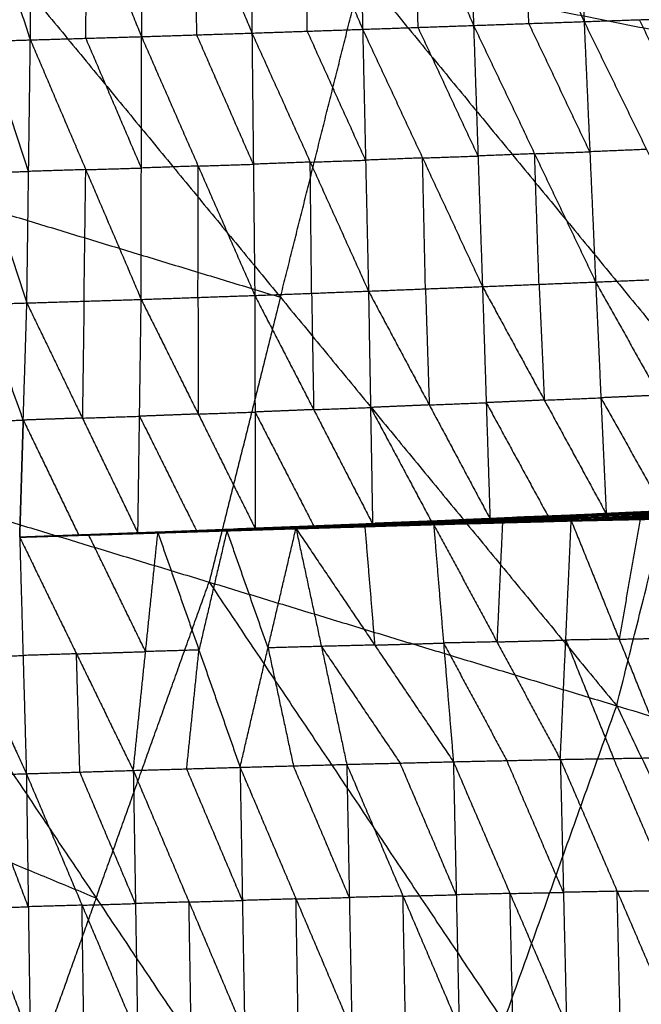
# Model space of a CAD drawing. Header units: millimetres. Extents: x -106 to 110, y -96 to 120.
# Tile 686 of 1020: x 60.42 to 66.55, y -10.55 to -0.84. Entities that reach past the tile are written whole.
import ezdxf

# ---------------------------------------------------------------- set-up
doc = ezdxf.new("R2010")
doc.units = ezdxf.units.MM
doc.header["$MEASUREMENT"] = 0
doc.layers.add('Default', color=7, linetype='Continuous', true_color=0x000000)

msp = doc.modelspace()

# ---------------------------------------------------------------- linework, layer by layer
at = {"layer": 'Default'}
for points in [[(60.5247, 6.1734, 3.952), (64.219, 2.4909, 4.07), (67.9133, -1.1916, 4.1879)], [(63.7442, 1.7473, -2.7811), (63.7728, 0.4042, -2.6183), (63.8014, -0.9389, -2.4555)], [(63.7442, 1.7473, -2.7811), (64.3197, 0.4232, -2.5968), (64.8951, -0.9008, -2.4125)], [(64.8155, 1.7793, -2.7433), (64.8553, 0.4393, -2.5779), (64.8951, -0.9008, -2.4125)], [(64.8155, 1.7793, -2.7433), (65.4001, 0.4582, -2.5522), (65.9847, -0.8629, -2.3611)], [(65.8857, 1.8099, -2.6974), (65.9352, 0.4735, -2.5292), (65.9847, -0.8629, -2.3611)], [(60.5249, -1.0435, -2.5581), (60.5297, 0.3042, -2.716), (60.5345, 1.6519, -2.8738)], [(60.5345, 1.6519, -2.8738), (61.0776, 0.3203, -2.6997), (61.6207, -1.0112, -2.5255)], [(61.6073, 1.6827, -2.8434), (61.614, 0.3357, -2.6845), (61.6207, -1.0112, -2.5255)], [(61.6073, 1.6827, -2.8434), (62.1586, 0.3533, -2.6679), (62.7099, -0.9761, -2.4923)], [(62.6747, 1.7148, -2.8136), (62.6923, 0.3693, -2.653), (62.7099, -0.9761, -2.4923)], [(62.6747, 1.7148, -2.8136), (63.238, 0.3879, -2.6345), (63.8014, -0.9389, -2.4555)], [(59.6403, 1.6271, -2.9009), (60.0826, 0.2918, -2.7295), (60.5249, -1.0435, -2.5581)], [(59.6753, 0.4471, 3.952), (62.9908, -3.5798, 4.07), (66.3064, -7.6066, 4.1879)], [(59.6753, 0.4471, 3.952), (63.7943, -0.3723, 4.07), (67.9133, -1.1916, 4.1879)], [(64.3482, -0.9199, -2.434), (64.3339, -0.2483, -2.5154), (64.3197, 0.4232, -2.5968)], [(65.4399, -0.8818, -2.3868), (65.42, -0.2118, -2.4695), (65.4001, 0.4582, -2.5522)], [(61.0728, -1.0274, -2.5418), (61.0752, -0.3535, -2.6208), (61.0776, 0.3203, -2.6997)], [(62.1653, -0.9937, -2.5089), (62.162, -0.3202, -2.5884), (62.1586, 0.3533, -2.6679)], [(63.2556, -0.9575, -2.4739), (63.2468, -0.2848, -2.5542), (63.238, 0.3879, -2.6345)], [(62.9908, -3.5798, 4.07), (63.3925, -1.976, 4.07), (63.7943, -0.3723, 4.07)], [(63.7943, -0.3723, 4.07), (65.452, -2.3857, 4.1289), (67.1098, -4.3991, 4.1879)], [(64.8951, -0.9008, -2.4125), (65.4399, -0.8818, -2.3868), (65.9847, -0.8629, -2.3611)], [(65.9847, -0.8629, -2.3611), (66.5308, -0.8442, -2.3298), (67.0768, -0.8255, -2.2985)], [(65.9847, -0.8629, -2.3611), (66.0415, -2.1463, -1.8412), (66.0983, -3.4297, -1.3214)], [(65.9847, -0.8629, -2.3611), (66.6006, -2.123, -1.8062), (67.2165, -3.3832, -1.2513)], [(67.1467, -2.1043, -1.7749), (66.8387, -1.4743, -2.0523), (66.5308, -0.8442, -2.3298)], [(62.7099, -0.9761, -2.4923), (63.2556, -0.9575, -2.4739), (63.8014, -0.9389, -2.4555)], [(63.8302, -2.2292, -1.9434), (63.5429, -1.5934, -2.2086), (63.2556, -0.9575, -2.4739)], [(63.8014, -0.9389, -2.4555), (64.3482, -0.9199, -2.434), (64.8951, -0.9008, -2.4125)], [(63.8014, -0.9389, -2.4555), (63.8302, -2.2292, -1.9434), (63.859, -3.5195, -1.4313)], [(63.8014, -0.9389, -2.4555), (64.3919, -2.2069, -1.918), (64.9825, -3.4749, -1.3806)], [(64.9388, -2.1878, -1.8965), (64.6435, -1.5539, -2.1653), (64.3482, -0.9199, -2.434)], [(64.8951, -0.9008, -2.4125), (64.9388, -2.1878, -1.8965), (64.9825, -3.4749, -1.3806)], [(64.8951, -0.9008, -2.4125), (65.4967, -2.1652, -1.8669), (66.0983, -3.4297, -1.3214)], [(66.0415, -2.1463, -1.8412), (65.7407, -1.5141, -2.114), (65.4399, -0.8818, -2.3868)], [(59.6422, -1.0676, -2.5853), (60.0835, -1.0556, -2.5717), (60.5249, -1.0435, -2.5581)], [(60.5077, -2.3398, -2.0531), (60.2956, -1.6977, -2.3124), (60.0835, -1.0556, -2.5717)], [(60.4904, -3.6362, -1.5482), (60.5077, -2.3398, -2.0531), (60.5249, -1.0435, -2.5581)], [(60.5249, -1.0435, -2.5581), (61.0728, -1.0274, -2.5418), (61.6207, -1.0112, -2.5255)], [(60.5249, -1.0435, -2.5581), (61.0713, -2.3223, -2.0356), (61.6178, -3.6011, -1.513)], [(61.6192, -2.3062, -2.0193), (61.346, -1.6668, -2.2806), (61.0728, -1.0274, -2.5418)], [(61.6178, -3.6011, -1.513), (61.6192, -2.3062, -2.0193), (61.6207, -1.0112, -2.5255)], [(61.6207, -1.0112, -2.5255), (62.1653, -0.9937, -2.5089), (62.7099, -0.9761, -2.4923)], [(61.6207, -1.0112, -2.5255), (62.1792, -2.2866, -2.0001), (62.7377, -3.5619, -1.4747)], [(62.7238, -2.269, -1.9835), (62.4446, -1.6313, -2.2462), (62.1653, -0.9937, -2.5089)], [(62.7099, -0.9761, -2.4923), (62.7238, -2.269, -1.9835), (62.7377, -3.5619, -1.4747)], [(62.7099, -0.9761, -2.4923), (63.2844, -2.2478, -1.9618), (63.859, -3.5195, -1.4313)], [(59.6422, -1.0676, -2.5853), (60.0663, -2.3519, -2.0667), (60.4904, -3.6362, -1.5482)], [(66.3064, -7.6066, 4.1879), (67.1098, -4.3991, 4.1879), (67.9133, -1.1916, 4.1879)], [(66.6006, -2.123, -1.8062), (66.3211, -2.1347, -1.8237), (66.0415, -2.1463, -1.8412)], [(63.2844, -2.2478, -1.9618), (63.5573, -2.2385, -1.9526), (63.8302, -2.2292, -1.9434)], [(64.3919, -2.2069, -1.918), (64.1111, -2.2181, -1.9307), (63.8302, -2.2292, -1.9434)], [(64.3919, -2.2069, -1.918), (64.6654, -2.1974, -1.9073), (64.9388, -2.1878, -1.8965)], [(64.4207, -3.4972, -1.4059), (64.4063, -2.852, -1.662), (64.3919, -2.2069, -1.918)], [(65.4967, -2.1652, -1.8669), (65.2178, -2.1765, -1.8817), (64.9388, -2.1878, -1.8965)], [(65.4967, -2.1652, -1.8669), (65.7691, -2.1558, -1.8541), (66.0415, -2.1463, -1.8412)], [(65.5404, -3.4523, -1.351), (65.5186, -2.8087, -1.6089), (65.4967, -2.1652, -1.8669)], [(61.0713, -2.3223, -2.0356), (60.7895, -2.3311, -2.0444), (60.5077, -2.3398, -2.0531)], [(61.0541, -3.6186, -1.5306), (61.0627, -2.9705, -1.7831), (61.0713, -2.3223, -2.0356)], [(61.0713, -2.3223, -2.0356), (61.3453, -2.3142, -2.0274), (61.6192, -2.3062, -2.0193)], [(62.1792, -2.2866, -2.0001), (61.8992, -2.2964, -2.0097), (61.6192, -2.3062, -2.0193)], [(62.1777, -3.5815, -1.4939), (62.1785, -2.934, -1.747), (62.1792, -2.2866, -2.0001)], [(62.1792, -2.2866, -2.0001), (62.4515, -2.2778, -1.9918), (62.7238, -2.269, -1.9835)], [(63.2844, -2.2478, -1.9618), (63.0041, -2.2584, -1.9727), (62.7238, -2.269, -1.9835)], [(63.2983, -3.5407, -1.453), (63.2914, -2.8942, -1.7074), (63.2844, -2.2478, -1.9618)], [(58.972, -2.3607, 3.952), (60.9814, -2.9702, 4.011), (62.9908, -3.5798, 4.07)], [(60.0663, -2.3519, -2.0667), (60.287, -2.3459, -2.0599), (60.5077, -2.3398, -2.0531)], [(66.0983, -3.4297, -1.3214), (66.6574, -3.4064, -1.2863), (67.2165, -3.3832, -1.2513)], [(63.859, -3.5195, -1.4313), (64.4207, -3.4972, -1.4059), (64.9825, -3.4749, -1.3806)], [(64.9825, -3.4749, -1.3806), (65.5404, -3.4523, -1.351), (66.0983, -3.4297, -1.3214)], [(64.9825, -3.4749, -1.3806), (65.0198, -4.6191, -0.439), (65.057, -5.7633, 0.5026)], [(64.9825, -3.4749, -1.3806), (65.5926, -4.5939, -0.4066), (66.2026, -5.713, 0.5674)], [(65.5404, -3.4523, -1.351), (65.5665, -4.0231, -0.8788), (65.5926, -4.5939, -0.4066)], [(66.0983, -3.4297, -1.3214), (66.1505, -4.5713, -0.377), (66.2026, -5.713, 0.5674)], [(66.0983, -3.4297, -1.3214), (66.7241, -4.5451, -0.3401), (67.3499, -5.6605, 0.6411)], [(61.6178, -3.6011, -1.513), (62.1777, -3.5815, -1.4939), (62.7377, -3.5619, -1.4747)], [(62.1777, -3.5815, -1.4939), (62.1789, -4.1562, -1.0264), (62.1801, -4.731, -0.5589)], [(62.9908, -3.5798, 4.07), (62.6392, -4.9837, 4.07), (62.2875, -6.3875, 4.07)], [(62.7377, -3.5619, -1.4747), (63.2983, -3.5407, -1.453), (63.859, -3.5195, -1.4313)], [(62.7377, -3.5619, -1.4747), (62.7401, -4.7114, -0.5398), (62.7425, -5.8608, 0.3951)], [(62.7377, -3.5619, -1.4747), (63.3183, -4.6875, -0.5148), (63.899, -5.8132, 0.4452)], [(63.2983, -3.5407, -1.453), (63.3083, -4.1141, -0.9839), (63.3183, -4.6875, -0.5148)], [(63.859, -3.5195, -1.4313), (63.879, -4.6663, -0.493), (63.899, -5.8132, 0.4452)], [(63.859, -3.5195, -1.4313), (64.458, -4.6414, -0.4643), (65.057, -5.7633, 0.5026)], [(64.4207, -3.4972, -1.4059), (64.4394, -4.0693, -0.9351), (64.458, -4.6414, -0.4643)], [(59.6095, -3.6609, -1.5744), (60.0499, -3.6485, -1.5613), (60.4904, -3.6362, -1.5482)], [(60.4551, -4.7908, -0.6175), (60.2525, -4.2197, -1.0894), (60.0499, -3.6485, -1.5613)], [(60.4198, -5.9454, 0.3131), (60.4551, -4.7908, -0.6175), (60.4904, -3.6362, -1.5482)], [(60.4198, -5.9454, 0.3131), (60.4551, -4.7908, -0.6175), (60.4904, -3.6362, -1.5482)], [(60.4904, -3.6362, -1.5482), (61.0541, -3.6186, -1.5306), (61.6178, -3.6011, -1.513)], [(60.4904, -3.6362, -1.5482), (61.0378, -4.7707, -0.5984), (61.5853, -5.9052, 0.3514)], [(61.0541, -3.6186, -1.5306), (61.0459, -4.1947, -1.0645), (61.0378, -4.7707, -0.5984)], [(61.5853, -5.9052, 0.3514), (61.6015, -4.7531, -0.5808), (61.6178, -3.6011, -1.513)], [(61.6178, -3.6011, -1.513), (62.1801, -4.731, -0.5589), (62.7425, -5.8608, 0.3951)], [(66.7241, -4.5451, -0.3401), (66.4373, -4.5582, -0.3586), (66.1505, -4.5713, -0.377)], [(64.458, -4.6414, -0.4643), (64.1685, -4.6539, -0.4787), (63.879, -4.6663, -0.493)], [(64.458, -4.6414, -0.4643), (64.7389, -4.6302, -0.4517), (65.0198, -4.6191, -0.439)], [(65.5926, -4.5939, -0.4066), (65.3062, -4.6065, -0.4228), (65.0198, -4.6191, -0.439)], [(65.0198, -4.6191, -0.439), (65.3248, -5.1786, 0.048), (65.6298, -5.7381, 0.535)], [(65.5926, -4.5939, -0.4066), (65.8715, -4.5826, -0.3918), (66.1505, -4.5713, -0.377)], [(66.1505, -4.5713, -0.377), (66.4634, -5.129, 0.1136), (66.7763, -5.6867, 0.6043)], [(61.0378, -4.7707, -0.5984), (61.3197, -4.7619, -0.5896), (61.6015, -4.7531, -0.5808)], [(62.1801, -4.731, -0.5589), (61.8908, -4.7421, -0.5699), (61.6015, -4.7531, -0.5808)], [(61.6015, -4.7531, -0.5808), (61.8827, -5.3181, -0.1038), (62.1639, -5.883, 0.3733)], [(62.1801, -4.731, -0.5589), (62.4601, -4.7212, -0.5494), (62.7401, -4.7114, -0.5398)], [(63.3183, -4.6875, -0.5148), (63.0292, -4.6994, -0.5273), (62.7401, -4.7114, -0.5398)], [(62.7401, -4.7114, -0.5398), (63.0304, -5.2742, -0.0598), (63.3207, -5.837, 0.4201)], [(63.3183, -4.6875, -0.5148), (63.5986, -4.6769, -0.5039), (63.879, -4.6663, -0.493)], [(63.879, -4.6663, -0.493), (64.1785, -5.2273, -0.0096), (64.478, -5.7882, 0.4739)], [(60.0146, -4.8032, -0.6306), (60.2348, -4.797, -0.6241), (60.4551, -4.7908, -0.6175)], [(60.4198, -5.9454, 0.3131), (60.4375, -5.3681, -0.1522), (60.4551, -4.7908, -0.6175)], [(60.4551, -4.7908, -0.6175), (60.4374, -5.3681, -0.1522), (60.4198, -5.9454, 0.3131)], [(61.0378, -4.7707, -0.5984), (60.7465, -4.7807, -0.608), (60.4551, -4.7908, -0.6175)], [(60.4551, -4.7908, -0.6175), (60.7288, -5.358, -0.1426), (61.0026, -5.9253, 0.3323)], [(58.2687, -5.1684, 3.952), (61.1735, -9.5009, 4.07), (64.0784, -13.8333, 4.1879)], [(58.2687, -5.1684, 3.952), (62.2875, -6.3875, 4.07), (66.3064, -7.6066, 4.1879)], [(64.6248, -5.7784, 0.4759), (65.3217, -5.7482, 0.5146), (66.0186, -5.7181, 0.5532)], [(65.057, -5.7633, 0.5026), (65.6298, -5.7381, 0.535), (66.2026, -5.713, 0.5674)], [(65.057, -5.7633, 0.5026), (65.5378, -5.7407, 0.5279), (66.0186, -5.7181, 0.5532)], [(65.3021, -5.7545, 0.5066), (65.6506, -5.7394, 0.526), (65.999, -5.7243, 0.5453)], [(65.999, -5.7243, 0.5453), (65.6604, -5.7363, 0.5299), (65.3217, -5.7482, 0.5146)], [(65.5378, -5.7407, 0.5279), (65.8242, -5.7281, 0.5441), (66.1106, -5.7155, 0.5603)], [(65.9435, -5.7524, 0.5326), (66.6309, -5.7303, 0.5724), (67.3182, -5.7082, 0.6123)], [(66.6488, -5.7194, 0.5748), (66.3051, -5.7304, 0.5549), (65.9614, -5.7415, 0.535)], [(65.9794, -5.7306, 0.5374), (66.6703, -5.7038, 0.5777), (67.3611, -5.677, 0.618)], [(65.9794, -5.7306, 0.5374), (66.6488, -5.7194, 0.5748), (67.3182, -5.7082, 0.6123)], [(65.9794, -5.7306, 0.5374), (65.999, -5.7243, 0.5453), (66.0186, -5.7181, 0.5532)], [(66.6898, -5.6975, 0.5856), (66.3444, -5.7109, 0.5654), (65.999, -5.7243, 0.5453)], [(66.0186, -5.7181, 0.5532), (66.713, -5.6877, 0.5957), (67.4074, -5.6573, 0.6383)], [(66.0186, -5.7181, 0.5532), (66.6898, -5.6975, 0.5856), (67.3611, -5.677, 0.618)], [(66.0186, -5.7181, 0.5532), (66.1106, -5.7155, 0.5603), (66.2026, -5.713, 0.5674)], [(66.805, -5.6851, 0.6028), (66.4578, -5.7003, 0.5816), (66.1106, -5.7155, 0.5603)], [(66.1106, -5.7155, 0.5603), (66.4118, -5.7016, 0.578), (66.713, -5.6877, 0.5957)], [(66.2026, -5.713, 0.5674), (66.805, -5.6851, 0.6028), (67.4074, -5.6573, 0.6383)], [(66.2026, -5.713, 0.5674), (66.7763, -5.6867, 0.6043), (67.3499, -5.6605, 0.6411)], [(62.7425, -5.8608, 0.3951), (63.3207, -5.837, 0.4201), (63.899, -5.8132, 0.4452)], [(63.1438, -5.8584, 0.4111), (63.8226, -5.8383, 0.4424), (64.5013, -5.8183, 0.4737)], [(63.1568, -5.8609, 0.4057), (63.8291, -5.8396, 0.4397), (64.5013, -5.8183, 0.4737)], [(63.1568, -5.8609, 0.4057), (63.8385, -5.8407, 0.4384), (64.5201, -5.8206, 0.471)], [(63.1719, -5.8576, 0.3967), (63.8572, -5.8358, 0.429), (64.5424, -5.814, 0.4613)], [(63.1719, -5.8576, 0.3967), (63.846, -5.8391, 0.4338), (64.5201, -5.8206, 0.471)], [(63.1888, -5.8498, 0.3937), (63.878, -5.8252, 0.4259), (64.5673, -5.8005, 0.4582)], [(63.1888, -5.8498, 0.3937), (63.8656, -5.8319, 0.4275), (64.5424, -5.814, 0.4613)], [(63.8873, -5.8209, 0.4278), (63.5426, -5.8332, 0.4117), (63.198, -5.8456, 0.3955)], [(63.2072, -5.8413, 0.3974), (63.901, -5.8136, 0.4299), (64.5948, -5.7859, 0.4624)], [(63.2072, -5.8413, 0.3974), (63.8873, -5.8209, 0.4278), (64.5673, -5.8005, 0.4582)], [(63.9111, -5.8117, 0.4356), (63.5642, -5.8256, 0.4194), (63.2173, -5.8395, 0.4031)], [(63.2273, -5.8376, 0.4088), (63.9261, -5.808, 0.4424), (64.6248, -5.7784, 0.4759)], [(63.2273, -5.8376, 0.4088), (63.9111, -5.8117, 0.4356), (64.5948, -5.7859, 0.4624)], [(63.2273, -5.8376, 0.4088), (63.5631, -5.8254, 0.427), (63.899, -5.8132, 0.4452)], [(63.5631, -5.8254, 0.427), (63.7446, -5.8167, 0.4347), (63.9261, -5.808, 0.4424)], [(63.8291, -5.8396, 0.4397), (64.1699, -5.8295, 0.456), (64.5107, -5.8194, 0.4724)], [(63.846, -5.8391, 0.4338), (64.1886, -5.8282, 0.45), (64.5312, -5.8173, 0.4662)], [(64.5312, -5.8173, 0.4662), (64.1942, -5.8265, 0.4476), (63.8572, -5.8358, 0.429)], [(63.8656, -5.8319, 0.4275), (64.2102, -5.8196, 0.4436), (64.5548, -5.8072, 0.4597)], [(64.5548, -5.8072, 0.4597), (64.2164, -5.8162, 0.4428), (63.878, -5.8252, 0.4259)], [(63.878, -5.8252, 0.4259), (63.8826, -5.823, 0.4268), (63.8873, -5.8209, 0.4278)], [(63.8873, -5.8209, 0.4278), (64.2342, -5.807, 0.444), (64.581, -5.7932, 0.4603)], [(63.899, -5.8132, 0.4452), (64.478, -5.7882, 0.4739), (65.057, -5.7633, 0.5026)], [(63.899, -5.8132, 0.4452), (64.2619, -5.7958, 0.4606), (64.6248, -5.7784, 0.4759)], [(64.581, -5.7932, 0.4603), (64.241, -5.8034, 0.4451), (63.901, -5.8136, 0.4299)], [(63.901, -5.8136, 0.4299), (63.906, -5.8127, 0.4328), (63.9111, -5.8117, 0.4356)], [(63.9111, -5.8117, 0.4356), (64.2604, -5.7969, 0.4524), (64.6098, -5.7821, 0.4692)], [(64.6098, -5.7821, 0.4692), (64.2679, -5.7951, 0.4558), (63.9261, -5.808, 0.4424)], [(63.9261, -5.808, 0.4424), (64.094, -5.8019, 0.4515), (64.2619, -5.7958, 0.4606)], [(64.2619, -5.7958, 0.4606), (64.5514, -5.7833, 0.4749), (64.8409, -5.7708, 0.4893)], [(64.8409, -5.7708, 0.4893), (64.6594, -5.7795, 0.4816), (64.478, -5.7882, 0.4739)], [(64.5013, -5.8183, 0.4737), (65.1797, -5.8004, 0.5104), (65.858, -5.7826, 0.5471)], [(64.5013, -5.8183, 0.4737), (64.5107, -5.8194, 0.4724), (64.5201, -5.8206, 0.471)], [(64.5013, -5.8183, 0.4737), (64.5987, -6.9881, -0.4612), (64.696, -8.158, -1.396)], [(64.5013, -5.8183, 0.4737), (65.1258, -6.9767, -0.4298), (65.7502, -8.1352, -1.3334)], [(64.5107, -5.8194, 0.4724), (64.8452, -5.8099, 0.4914), (65.1797, -5.8004, 0.5104)], [(65.1891, -5.8016, 0.509), (64.8499, -5.8105, 0.4907), (64.5107, -5.8194, 0.4724)], [(64.5201, -5.8206, 0.471), (65.1891, -5.8016, 0.509), (65.858, -5.7826, 0.5471)], [(64.5201, -5.8206, 0.471), (65.2011, -5.8023, 0.5086), (65.8821, -5.7839, 0.5462)], [(64.5201, -5.8206, 0.471), (64.5312, -5.8173, 0.4662), (64.5424, -5.814, 0.4613)], [(65.2123, -5.7989, 0.5038), (64.8718, -5.8081, 0.485), (64.5312, -5.8173, 0.4662)], [(64.5424, -5.814, 0.4613), (65.2267, -5.7934, 0.4985), (65.911, -5.7728, 0.5357)], [(64.5424, -5.814, 0.4613), (65.2123, -5.7989, 0.5038), (65.8821, -5.7839, 0.5462)], [(64.5424, -5.814, 0.4613), (64.5548, -5.8072, 0.4597), (64.5673, -5.8005, 0.4582)], [(65.2392, -5.7866, 0.497), (64.897, -5.7969, 0.4783), (64.5548, -5.8072, 0.4597)], [(64.5673, -5.8005, 0.4582), (65.2554, -5.7764, 0.4954), (65.9435, -5.7524, 0.5326)], [(64.5673, -5.8005, 0.4582), (65.2392, -5.7866, 0.497), (65.911, -5.7728, 0.5357)], [(64.5673, -5.8005, 0.4582), (64.581, -5.7932, 0.4603), (64.5948, -5.7859, 0.4624)], [(65.2691, -5.7691, 0.4975), (64.9251, -5.7812, 0.4789), (64.581, -5.7932, 0.4603)], [(64.5948, -5.7859, 0.4624), (65.2871, -5.7582, 0.4999), (65.9794, -5.7306, 0.5374)], [(64.5948, -5.7859, 0.4624), (65.2691, -5.7691, 0.4975), (65.9435, -5.7524, 0.5326)], [(64.5948, -5.7859, 0.4624), (64.6098, -5.7821, 0.4692), (64.6248, -5.7784, 0.4759)], [(65.3021, -5.7545, 0.5066), (64.956, -5.7683, 0.4879), (64.6098, -5.7821, 0.4692)], [(64.6248, -5.7784, 0.4759), (65.3021, -5.7545, 0.5066), (65.9794, -5.7306, 0.5374)], [(64.6248, -5.7784, 0.4759), (64.8409, -5.7708, 0.4893), (65.057, -5.7633, 0.5026)], [(65.5378, -5.7407, 0.5279), (65.1894, -5.7558, 0.5086), (64.8409, -5.7708, 0.4893)], [(64.8409, -5.7708, 0.4893), (65.0813, -5.7595, 0.5019), (65.3217, -5.7482, 0.5146)], [(65.1797, -5.8004, 0.5104), (65.1527, -6.3886, 0.0403), (65.1258, -6.9767, -0.4298)], [(65.1891, -5.8016, 0.509), (65.5296, -5.7924, 0.5278), (65.8701, -5.7832, 0.5467)], [(65.2011, -5.8023, 0.5086), (65.1951, -5.8019, 0.5088), (65.1891, -5.8016, 0.509)], [(65.2011, -5.8023, 0.5086), (65.2067, -5.8006, 0.5062), (65.2123, -5.7989, 0.5038)], [(65.2123, -5.7989, 0.5038), (65.5544, -5.7886, 0.5224), (65.8966, -5.7784, 0.541)], [(65.8966, -5.7784, 0.541), (65.5617, -5.7859, 0.5198), (65.2267, -5.7934, 0.4985)], [(65.2267, -5.7934, 0.4985), (65.2329, -5.79, 0.4977), (65.2392, -5.7866, 0.497)], [(65.2392, -5.7866, 0.497), (65.5832, -5.7746, 0.5156), (65.9273, -5.7626, 0.5342)], [(65.9273, -5.7626, 0.5342), (65.5913, -5.7695, 0.5148), (65.2554, -5.7764, 0.4954)], [(65.2554, -5.7764, 0.4954), (65.2623, -5.7728, 0.4965), (65.2691, -5.7691, 0.4975)], [(65.2691, -5.7691, 0.4975), (65.6153, -5.7553, 0.5163), (65.9614, -5.7415, 0.535)], [(65.9614, -5.7415, 0.535), (65.6243, -5.7499, 0.5174), (65.2871, -5.7582, 0.4999)], [(65.2871, -5.7582, 0.4999), (65.2946, -5.7564, 0.5033), (65.3021, -5.7545, 0.5066)], [(65.6298, -5.7381, 0.535), (65.5838, -5.7394, 0.5314), (65.5378, -5.7407, 0.5279)], [(65.7502, -8.1352, -1.3334), (65.8041, -6.9589, -0.3931), (65.858, -5.7826, 0.5471)], [(65.858, -5.7826, 0.5471), (66.5368, -5.769, 0.5899), (67.2156, -5.7555, 0.6328)], [(65.858, -5.7826, 0.5471), (65.8701, -5.7832, 0.5467), (65.8821, -5.7839, 0.5462)], [(65.858, -5.7826, 0.5471), (66.3301, -6.9499, -0.3566), (66.8021, -8.1173, -1.2602)], [(65.8701, -5.7832, 0.5467), (66.2034, -5.7761, 0.5683), (66.5368, -5.769, 0.5899)], [(66.5489, -5.7697, 0.5895), (66.2095, -5.7765, 0.5681), (65.8701, -5.7832, 0.5467)], [(65.8821, -5.7839, 0.5462), (66.5634, -5.7694, 0.5878), (67.2448, -5.7549, 0.6294)], [(65.8821, -5.7839, 0.5462), (66.5489, -5.7697, 0.5895), (67.2156, -5.7555, 0.6328)], [(65.8821, -5.7839, 0.5462), (65.8966, -5.7784, 0.541), (65.911, -5.7728, 0.5357)], [(66.5779, -5.7638, 0.5826), (66.2372, -5.7711, 0.5618), (65.8966, -5.7784, 0.541)], [(65.911, -5.7728, 0.5357), (66.5953, -5.7551, 0.5759), (67.2795, -5.7374, 0.616)], [(65.911, -5.7728, 0.5357), (65.9273, -5.7626, 0.5342), (65.9435, -5.7524, 0.5326)], [(65.911, -5.7728, 0.5357), (66.5779, -5.7638, 0.5826), (67.2448, -5.7549, 0.6294)], [(66.6115, -5.7449, 0.5743), (66.2694, -5.7537, 0.5542), (65.9273, -5.7626, 0.5342)], [(65.9435, -5.7524, 0.5326), (65.9614, -5.7415, 0.535), (65.9794, -5.7306, 0.5374)], [(65.9435, -5.7524, 0.5326), (66.6115, -5.7449, 0.5743), (67.2795, -5.7374, 0.616)], [(66.5368, -5.769, 0.5899), (66.4334, -6.3595, 0.1167), (66.3301, -6.9499, -0.3566)], [(66.5489, -5.7697, 0.5895), (66.8895, -5.7624, 0.6103), (67.2302, -5.7552, 0.6311)], [(66.5634, -5.7694, 0.5878), (66.5562, -5.7695, 0.5887), (66.5489, -5.7697, 0.5895)], [(60.4198, -5.945, 0.3133), (61.1226, -5.9195, 0.3336), (61.8254, -5.894, 0.3539)], [(60.4198, -5.9454, 0.3131), (61.1226, -5.9197, 0.3335), (61.8254, -5.894, 0.3539)], [(60.4198, -5.945, 0.3133), (61.1173, -5.9202, 0.3298), (61.8149, -5.8953, 0.3463)], [(60.4198, -5.945, 0.3133), (61.1125, -5.9219, 0.3285), (61.8052, -5.8987, 0.3437)], [(60.4198, -5.9454, 0.3131), (61.101, -5.9234, 0.3354), (61.7822, -5.9014, 0.3578)], [(60.4198, -5.945, 0.3133), (61.101, -5.9232, 0.3355), (61.7822, -5.9014, 0.3578)], [(60.4198, -5.945, 0.3133), (61.1081, -5.9234, 0.3295), (61.7964, -5.9018, 0.3458)], [(60.4198, -5.945, 0.3133), (61.1042, -5.9239, 0.3327), (61.7887, -5.9028, 0.3522)], [(60.4198, -5.9454, 0.3131), (61.0026, -5.9253, 0.3323), (61.5853, -5.9052, 0.3514)], [(60.4198, -5.9452, 0.3132), (60.7712, -5.9324, 0.3234), (61.1226, -5.9195, 0.3336)], [(61.1226, -5.9197, 0.3335), (60.7712, -5.9325, 0.3234), (60.4198, -5.9452, 0.3132)], [(61.0026, -5.9253, 0.3323), (61.0626, -5.9225, 0.3329), (61.1226, -5.9197, 0.3335)], [(61.101, -5.9232, 0.3355), (61.4432, -5.9127, 0.3453), (61.7854, -5.9021, 0.355)], [(61.1042, -5.9239, 0.3327), (61.4484, -5.9131, 0.3409), (61.7925, -5.9023, 0.349)], [(61.1081, -5.9234, 0.3295), (61.4544, -5.9118, 0.3371), (61.8008, -5.9003, 0.3447)], [(61.7925, -5.9023, 0.349), (61.4503, -5.9129, 0.3393), (61.1081, -5.9234, 0.3295)], [(61.1125, -5.9219, 0.3285), (61.4613, -5.9094, 0.3367), (61.81, -5.897, 0.345)], [(61.8008, -5.9003, 0.3447), (61.4566, -5.9111, 0.3366), (61.1125, -5.9219, 0.3285)], [(61.1173, -5.9202, 0.3298), (61.4687, -5.9074, 0.3399), (61.8202, -5.8946, 0.3501)], [(61.81, -5.897, 0.345), (61.4637, -5.9086, 0.3374), (61.1173, -5.9202, 0.3298)], [(61.8202, -5.8946, 0.3501), (61.4714, -5.9071, 0.3418), (61.1226, -5.9195, 0.3336)], [(61.1226, -5.9197, 0.3335), (61.414, -5.9096, 0.3431), (61.7053, -5.8996, 0.3527)], [(61.5399, -8.2438, -1.5374), (61.661, -7.0726, -0.5898), (61.7822, -5.9014, 0.3578)], [(61.5853, -5.9052, 0.3514), (62.4063, -5.8714, 0.3801), (63.2273, -5.8376, 0.4088)], [(61.5853, -5.9052, 0.3514), (62.1639, -5.883, 0.3733), (62.7425, -5.8608, 0.3951)], [(61.5853, -5.9052, 0.3514), (61.7053, -5.8996, 0.3527), (61.8254, -5.894, 0.3539)], [(61.7053, -5.8996, 0.3527), (62.1158, -5.8827, 0.367), (62.5264, -5.8658, 0.3814)], [(62.4063, -5.8714, 0.3801), (62.0558, -5.8855, 0.3664), (61.7053, -5.8996, 0.3527)], [(61.7822, -5.9014, 0.3578), (62.463, -5.8799, 0.3844), (63.1438, -5.8584, 0.4111)], [(61.7822, -5.9014, 0.3578), (61.7854, -5.9021, 0.355), (61.7887, -5.9028, 0.3522)], [(61.7822, -5.9014, 0.3578), (62.1874, -7.0572, -0.5692), (62.5927, -8.2129, -1.4962)], [(61.7854, -5.9021, 0.355), (62.1242, -5.891, 0.3697), (62.463, -5.8799, 0.3844)], [(62.4663, -5.8806, 0.3816), (62.1258, -5.8914, 0.3683), (61.7854, -5.9021, 0.355)], [(61.7887, -5.9028, 0.3522), (62.4663, -5.8806, 0.3816), (63.1438, -5.8584, 0.4111)], [(61.7887, -5.9028, 0.3522), (62.4727, -5.8818, 0.3789), (63.1568, -5.8609, 0.4057)], [(61.7887, -5.9028, 0.3522), (61.7925, -5.9023, 0.349), (61.7964, -5.9018, 0.3458)], [(62.4766, -5.8813, 0.3757), (62.1346, -5.8918, 0.3624), (61.7925, -5.9023, 0.349)], [(61.7964, -5.9018, 0.3458), (62.4842, -5.8797, 0.3712), (63.1719, -5.8576, 0.3967)], [(61.7964, -5.9018, 0.3458), (62.4766, -5.8813, 0.3757), (63.1568, -5.8609, 0.4057)], [(61.7964, -5.9018, 0.3458), (61.8008, -5.9003, 0.3447), (61.8052, -5.8987, 0.3437)], [(62.4886, -5.8782, 0.3702), (62.1447, -5.8892, 0.3575), (61.8008, -5.9003, 0.3447)], [(61.8052, -5.8987, 0.3437), (62.497, -5.8743, 0.3687), (63.1888, -5.8498, 0.3937)], [(61.8052, -5.8987, 0.3437), (62.4886, -5.8782, 0.3702), (63.1719, -5.8576, 0.3967)], [(61.8052, -5.8987, 0.3437), (61.81, -5.897, 0.345), (61.8149, -5.8953, 0.3463)], [(62.5018, -5.8726, 0.37), (62.1559, -5.8848, 0.3575), (61.81, -5.897, 0.345)], [(61.8149, -5.8953, 0.3463), (62.5111, -5.8683, 0.3718), (63.2072, -5.8413, 0.3974)], [(61.8149, -5.8953, 0.3463), (62.5018, -5.8726, 0.37), (63.1888, -5.8498, 0.3937)], [(61.8149, -5.8953, 0.3463), (61.8202, -5.8946, 0.3501), (61.8254, -5.894, 0.3539)], [(62.5163, -5.8677, 0.3757), (62.1682, -5.8812, 0.3629), (61.8202, -5.8946, 0.3501)], [(61.8254, -5.894, 0.3539), (62.5264, -5.8658, 0.3814), (63.2273, -5.8376, 0.4088)], [(61.8254, -5.894, 0.3539), (62.5163, -5.8677, 0.3757), (63.2072, -5.8413, 0.3974)], [(62.1639, -5.883, 0.3733), (62.2851, -5.8772, 0.3767), (62.4063, -5.8714, 0.3801)], [(62.463, -5.8799, 0.3844), (62.3252, -6.4685, -0.0924), (62.1874, -7.0572, -0.5692)], [(62.4063, -5.8714, 0.3801), (62.6956, -5.8603, 0.391), (62.9849, -5.8492, 0.402)], [(62.8683, -7.0357, -0.5426), (62.6656, -6.4578, -0.0791), (62.463, -5.8799, 0.3844)], [(62.4663, -5.8806, 0.3816), (62.8083, -5.8701, 0.395), (63.1503, -5.8596, 0.4084)], [(62.4727, -5.8818, 0.3789), (62.4695, -5.8812, 0.3803), (62.4663, -5.8806, 0.3816)], [(62.4727, -5.8818, 0.3789), (62.4747, -5.8816, 0.3773), (62.4766, -5.8813, 0.3757)], [(62.4766, -5.8813, 0.3757), (62.8205, -5.8703, 0.3885), (63.1644, -5.8593, 0.4012)], [(63.1644, -5.8593, 0.4012), (62.8243, -5.8695, 0.3862), (62.4842, -5.8797, 0.3712)], [(62.4842, -5.8797, 0.3712), (62.4864, -5.879, 0.3707), (62.4886, -5.8782, 0.3702)], [(62.4886, -5.8782, 0.3702), (62.8345, -5.866, 0.3827), (63.1804, -5.8537, 0.3952)], [(63.1804, -5.8537, 0.3952), (62.8387, -5.864, 0.3819), (62.497, -5.8743, 0.3687)], [(62.497, -5.8743, 0.3687), (62.4994, -5.8734, 0.3693), (62.5018, -5.8726, 0.37)], [(62.5018, -5.8726, 0.37), (62.8499, -5.8591, 0.3827), (63.198, -5.8456, 0.3955)], [(63.198, -5.8456, 0.3955), (62.8545, -5.857, 0.3837), (62.5111, -5.8683, 0.3718)], [(62.5111, -5.8683, 0.3718), (62.5137, -5.868, 0.3737), (62.5163, -5.8677, 0.3757)], [(62.5163, -5.8677, 0.3757), (62.8668, -5.8536, 0.3894), (63.2173, -5.8395, 0.4031)], [(63.2173, -5.8395, 0.4031), (62.8718, -5.8526, 0.3922), (62.5264, -5.8658, 0.3814)], [(62.5927, -8.2129, -1.4962), (62.8683, -7.0357, -0.5426), (63.1438, -5.8584, 0.4111)], [(62.7425, -5.8608, 0.3951), (62.9849, -5.8492, 0.402), (63.2273, -5.8376, 0.4088)], [(62.9849, -5.8492, 0.402), (63.274, -5.8373, 0.4145), (63.5631, -5.8254, 0.427)], [(63.1438, -5.8584, 0.4111), (63.1503, -5.8596, 0.4084), (63.1568, -5.8609, 0.4057)], [(63.1438, -5.8584, 0.4111), (63.3943, -7.0213, -0.5193), (63.6447, -8.1841, -1.4497)], [(63.1438, -5.8584, 0.4111), (63.9199, -7.0082, -0.4925), (64.696, -8.158, -1.396)], [(63.1503, -5.8596, 0.4084), (63.4865, -5.849, 0.4254), (63.8226, -5.8383, 0.4424)], [(63.8291, -5.8396, 0.4397), (63.4897, -5.8496, 0.424), (63.1503, -5.8596, 0.4084)], [(63.1568, -5.8609, 0.4057), (63.1644, -5.8593, 0.4012), (63.1719, -5.8576, 0.3967)], [(63.846, -5.8391, 0.4338), (63.5052, -5.8492, 0.4175), (63.1644, -5.8593, 0.4012)], [(63.1719, -5.8576, 0.3967), (63.1804, -5.8537, 0.3952), (63.1888, -5.8498, 0.3937)], [(63.8656, -5.8319, 0.4275), (63.523, -5.8428, 0.4113), (63.1804, -5.8537, 0.3952)], [(63.1888, -5.8498, 0.3937), (63.198, -5.8456, 0.3955), (63.2072, -5.8413, 0.3974)], [(63.2072, -5.8413, 0.3974), (63.2173, -5.8395, 0.4031), (63.2273, -5.8376, 0.4088)], [(63.5631, -5.8254, 0.427), (63.4419, -5.8312, 0.4236), (63.3207, -5.837, 0.4201)], [(63.8226, -5.8383, 0.4424), (63.8713, -6.4233, -0.025), (63.9199, -7.0082, -0.4925)], [(63.8385, -5.8407, 0.4384), (63.8338, -5.8401, 0.439), (63.8291, -5.8396, 0.4397)], [(63.8385, -5.8407, 0.4384), (63.8422, -5.8399, 0.4361), (63.846, -5.8391, 0.4338)], [(63.8572, -5.8358, 0.429), (63.8614, -5.8338, 0.4282), (63.8656, -5.8319, 0.4275)], [(59.4333, -5.977, 0.285), (59.9595, -7.1265, -0.645), (60.4857, -8.276, -1.575)], [(60.4198, -5.945, 0.3133), (60.4198, -5.9452, 0.3132), (60.4198, -5.9454, 0.3131)], [(60.4198, -5.9454, 0.3131), (60.4198, -5.9454, 0.3131), (60.4198, -5.9454, 0.3131)], [(60.4198, -5.9454, 0.3131), (60.4527, -7.1107, -0.6309), (60.4857, -8.276, -1.575)], [(60.4198, -5.9454, 0.3131), (60.9798, -7.0946, -0.6121), (61.5399, -8.2438, -1.5374)], [(61.1042, -5.9239, 0.3327), (61.1026, -5.9236, 0.3341), (61.101, -5.9232, 0.3355)], [(61.661, -7.0726, -0.5898), (61.381, -6.498, -0.1272), (61.101, -5.9234, 0.3354)], [(61.1735, -9.5009, 4.07), (61.7305, -7.9442, 4.07), (62.2875, -6.3875, 4.07)], [(62.2875, -6.3875, 4.07), (63.74, -8.5537, 4.1289), (65.1924, -10.72, 4.1879)], [(65.1258, -6.9767, -0.4298), (64.8622, -6.9824, -0.4455), (64.5987, -6.9881, -0.4612)], [(65.1258, -6.9767, -0.4298), (65.4649, -6.9678, -0.4115), (65.8041, -6.9589, -0.3931)], [(66.3301, -6.9499, -0.3566), (66.0671, -6.9544, -0.3749), (65.8041, -6.9589, -0.3931)], [(65.8041, -6.9589, -0.3931), (66.0401, -7.5425, -0.845), (66.2762, -8.1262, -1.2968)], [(66.3301, -6.9499, -0.3566), (66.6695, -6.9431, -0.3351), (67.0089, -6.9364, -0.3137)], [(60.9798, -7.0946, -0.6121), (61.3204, -7.0836, -0.601), (61.661, -7.0726, -0.5898)], [(62.1874, -7.0572, -0.5692), (61.9242, -7.0649, -0.5795), (61.661, -7.0726, -0.5898)], [(62.0663, -8.2284, -1.5168), (62.1269, -7.6428, -1.043), (62.1874, -7.0572, -0.5692)], [(63.3943, -7.0213, -0.5193), (63.1313, -7.0285, -0.5309), (62.8683, -7.0357, -0.5426)], [(62.8683, -7.0357, -0.5426), (62.9935, -7.6171, -1.0078), (63.1187, -8.1985, -1.473)], [(63.9199, -7.0082, -0.4925), (63.6571, -7.0147, -0.5059), (63.3943, -7.0213, -0.5193)], [(63.3943, -7.0213, -0.5193), (63.7823, -7.5961, -0.9711), (64.1703, -8.171, -1.4229)], [(63.9199, -7.0082, -0.4925), (64.2593, -6.9982, -0.4768), (64.5987, -6.9881, -0.4612)], [(64.5987, -6.9881, -0.4612), (64.9109, -7.5673, -0.9129), (65.2231, -8.1466, -1.3647)], [(59.9595, -7.1265, -0.645), (60.2061, -7.1186, -0.638), (60.4527, -7.1107, -0.6309)], [(60.9798, -7.0946, -0.6121), (60.7163, -7.1026, -0.6215), (60.4527, -7.1107, -0.6309)], [(61.0128, -8.2599, -1.5562), (60.9963, -7.6772, -1.0842), (60.9798, -7.0946, -0.6121)], [(64.0784, -13.8333, 4.1879), (65.1924, -10.72, 4.1879), (66.3064, -7.6066, 4.1879)], [(66.3064, -7.6066, 4.1879), (68.4346, -12.0629, 4.4319), (70.5629, -16.5192, 4.6759)], [(66.3064, -7.6066, 4.1879), (69.6646, -8.6253, 4.4319), (73.0229, -9.6441, 4.6759)], [(57.2935, -7.8937, 3.952), (59.2335, -8.6973, 4.011), (61.1735, -9.5009, 4.07)], [(64.696, -8.158, -1.396), (65.2231, -8.1466, -1.3647), (65.7502, -8.1352, -1.3334)], [(65.7811, -9.4455, -1.8085), (65.5021, -8.796, -1.5866), (65.2231, -8.1466, -1.3647)], [(65.7502, -8.1352, -1.3334), (66.2762, -8.1262, -1.2968), (66.8021, -8.1173, -1.2602)], [(65.7502, -8.1352, -1.3334), (65.7811, -9.4455, -1.8085), (65.812, -10.7558, -2.2837)], [(65.7502, -8.1352, -1.3334), (66.3105, -9.435, -1.7697), (66.8707, -10.7348, -2.206)], [(66.8364, -9.426, -1.7331), (66.5563, -8.7761, -1.5149), (66.2762, -8.1262, -1.2968)], [(60.4857, -8.276, -1.575), (61.0128, -8.2599, -1.5562), (61.5399, -8.2438, -1.5374)], [(61.5399, -8.2438, -1.5374), (62.0663, -8.2284, -1.5168), (62.5927, -8.2129, -1.4962)], [(61.5399, -8.2438, -1.5374), (61.5615, -9.556, -2.0176), (61.5831, -10.8682, -2.4979)], [(61.5399, -8.2438, -1.5374), (62.0893, -9.5407, -1.9956), (62.6387, -10.8376, -2.4538)], [(62.6157, -9.5253, -1.975), (62.341, -8.8768, -1.7459), (62.0663, -8.2284, -1.5168)], [(62.5927, -8.2129, -1.4962), (63.1187, -8.1985, -1.473), (63.6447, -8.1841, -1.4497)], [(62.5927, -8.2129, -1.4962), (62.6157, -9.5253, -1.975), (62.6387, -10.8376, -2.4538)], [(62.5927, -8.2129, -1.4962), (63.1441, -9.5105, -1.9507), (63.6955, -10.8081, -2.4051)], [(63.6701, -9.4961, -1.9274), (63.3944, -8.8473, -1.7002), (63.1187, -8.1985, -1.473)], [(63.6447, -8.1841, -1.4497), (64.1703, -8.171, -1.4229), (64.696, -8.158, -1.396)], [(63.6447, -8.1841, -1.4497), (63.6701, -9.4961, -1.9274), (63.6955, -10.8081, -2.4051)], [(63.6447, -8.1841, -1.4497), (64.1989, -9.4824, -1.8994), (64.7531, -10.7806, -2.3492)], [(64.7246, -9.4693, -1.8726), (64.4475, -8.8202, -1.6477), (64.1703, -8.171, -1.4229)], [(64.696, -8.158, -1.396), (64.7246, -9.4693, -1.8726), (64.7531, -10.7806, -2.3492)], [(64.696, -8.158, -1.396), (65.254, -9.4569, -1.8398), (65.812, -10.7558, -2.2837)], [(59.5386, -8.3055, -1.6065), (60.0121, -8.2907, -1.5907), (60.4857, -8.276, -1.575)], [(59.5386, -8.3055, -1.6065), (60.0313, -9.6023, -2.0733), (60.5239, -10.8992, -2.5401)], [(60.5048, -9.5876, -2.0575), (60.2585, -8.9392, -1.8241), (60.0121, -8.2907, -1.5907)], [(60.4857, -8.276, -1.575), (60.5048, -9.5876, -2.0575), (60.5239, -10.8992, -2.5401)], [(60.4857, -8.276, -1.575), (61.0344, -9.5721, -2.0364), (61.5831, -10.8682, -2.4979)], [(61.5615, -9.556, -2.0176), (61.2871, -8.908, -1.7869), (61.0128, -8.2599, -1.5562)], [(61.1735, -9.5009, 4.07), (60.686, -10.8635, 4.07), (60.1984, -12.2261, 4.07)], [(63.1441, -9.5105, -1.9507), (62.8799, -9.5179, -1.9628), (62.6157, -9.5253, -1.975)], [(63.1441, -9.5105, -1.9507), (63.4071, -9.5033, -1.939), (63.6701, -9.4961, -1.9274)], [(63.1671, -10.8229, -2.4295), (63.1556, -10.1667, -2.1901), (63.1441, -9.5105, -1.9507)], [(64.1989, -9.4824, -1.8994), (63.9345, -9.4892, -1.9134), (63.6701, -9.4961, -1.9274)], [(64.1989, -9.4824, -1.8994), (64.4617, -9.4758, -1.886), (64.7246, -9.4693, -1.8726)], [(64.2243, -10.7944, -2.3771), (64.2116, -10.1384, -2.1383), (64.1989, -9.4824, -1.8994)], [(65.254, -9.4569, -1.8398), (64.9893, -9.4631, -1.8562), (64.7246, -9.4693, -1.8726)], [(65.254, -9.4569, -1.8398), (65.5175, -9.4512, -1.8242), (65.7811, -9.4455, -1.8085)], [(65.2825, -10.7682, -2.3164), (65.2683, -10.1125, -2.0781), (65.254, -9.4569, -1.8398)], [(66.3105, -9.435, -1.7697), (66.0458, -9.4402, -1.7891), (65.7811, -9.4455, -1.8085)], [(66.3105, -9.435, -1.7697), (66.5734, -9.4305, -1.7514), (66.8364, -9.426, -1.7331)], [(66.3413, -10.7453, -2.2449), (66.3259, -10.0901, -2.0073), (66.3105, -9.435, -1.7697)], [(60.0313, -9.6023, -2.0733), (60.268, -9.595, -2.0654), (60.5048, -9.5876, -2.0575)], [(61.0344, -9.5721, -2.0364), (60.7696, -9.5798, -2.047), (60.5048, -9.5876, -2.0575)], [(61.0344, -9.5721, -2.0364), (61.2979, -9.564, -2.027), (61.5615, -9.556, -2.0176)], [(61.0535, -10.8837, -2.519), (61.0439, -10.2279, -2.2777), (61.0344, -9.5721, -2.0364)], [(62.0893, -9.5407, -1.9956), (61.8254, -9.5484, -2.0066), (61.5615, -9.556, -2.0176)], [(62.0893, -9.5407, -1.9956), (62.3525, -9.533, -1.9853), (62.6157, -9.5253, -1.975)], [(62.1109, -10.8529, -2.4759), (62.1001, -10.1968, -2.2357), (62.0893, -9.5407, -1.9956)]]:
    msp.add_open_spline(points, degree=2, dxfattribs=at)

doc.saveas('drawing.dxf')
